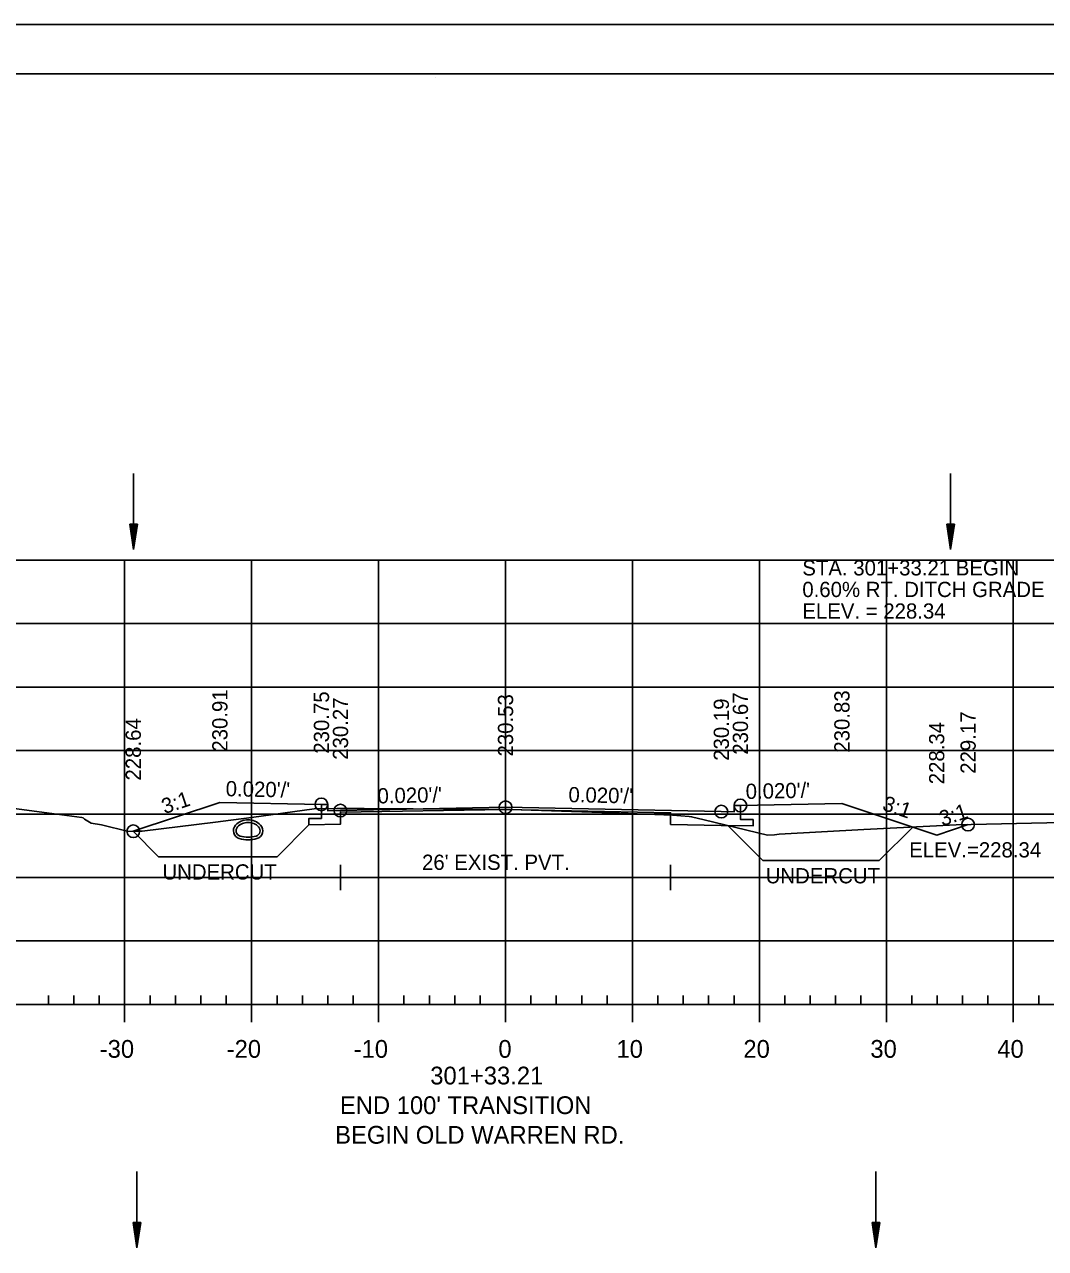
# Model space of a CAD drawing. Extents: x 1386544 to 1388153, y 379785 to 390999.
# Drawn here: x 1386677 to 1386757.4, y 384182.2 to 384278.6 of the extents above; entities that cross this region are included whole.
import ezdxf

# ---------------------------------------------------------------- set-up
doc = ezdxf.new("R2010")
doc.units = 0
for name, color, linetype in [('R_Alt Surface', 7, 'Continuous'), ('R_Axis', 7, 'Continuous'), ('R_Axis Annot', 7, 'Continuous'), ('R_Border', 7, 'Continuous'), ('R_Dimension', 7, 'Continuous'), ('R_Exist Surface', 7, 'Continuous'), ('R_Fin Surface', 7, 'Continuous'), ('R_Fin Surface Annot', 7, 'Continuous'), ('R_Grid', 7, 'Continuous'), ('R_No Plot', 7, 'Continuous'), ('R_Water', 7, 'Continuous')]:
    doc.layers.add(name, color=color, linetype=linetype)

msp = doc.modelspace()

# ---------------------------------------------------------------- linework, layer by layer
at = {"layer": 'R_Alt Surface'}
for points in [[(1386733.37, 384217.085), (1386733.37, 384215.991), (1386734.37, 384215.971), (1386734.37, 384215.471), (1386731.87, 384215.521), (1386727.87, 384215.599), (1386727.87, 384216.515), (1386714.87, 384216.775), (1386701.87, 384216.569), (1386701.87, 384215.601), (1386701.87, 384215.601), (1386699.37, 384215.551), (1386699.37, 384216.051), (1386700.37, 384216.071), (1386700.37, 384217.165)], [(1386701.87, 384212.413), (1386701.87, 384210.413)], [(1386727.87, 384212.413), (1386727.87, 384210.413)], [(1386701.87, 384211.413), (1386727.87, 384211.413)]]:
    msp.add_lwpolyline(points, dxfattribs=at)
at = {"layer": 'R_Axis'}
for p, q in [((1386569.87, 384201.413), (1386859.87, 384201.413)), ((1386678.87, 384201.413), (1386678.87, 384202.113)), ((1386680.87, 384201.413), (1386680.87, 384202.113)), ((1386682.87, 384201.413), (1386682.87, 384202.113)), ((1386684.87, 384200.013), (1386684.87, 384201.413)), ((1386686.87, 384201.413), (1386686.87, 384202.113)), ((1386688.87, 384201.413), (1386688.87, 384202.113)), ((1386690.87, 384201.413), (1386690.87, 384202.113)), ((1386692.87, 384201.413), (1386692.87, 384202.113)), ((1386694.87, 384200.013), (1386694.87, 384201.413)), ((1386696.87, 384201.413), (1386696.87, 384202.113)), ((1386698.87, 384201.413), (1386698.87, 384202.113)), ((1386700.87, 384201.413), (1386700.87, 384202.113)), ((1386702.87, 384201.413), (1386702.87, 384202.113)), ((1386704.87, 384200.013), (1386704.87, 384201.413)), ((1386706.87, 384201.413), (1386706.87, 384202.113)), ((1386708.87, 384201.413), (1386708.87, 384202.113)), ((1386710.87, 384201.413), (1386710.87, 384202.113)), ((1386712.87, 384201.413), (1386712.87, 384202.113)), ((1386714.87, 384200.013), (1386714.87, 384201.413)), ((1386716.87, 384201.413), (1386716.87, 384202.113)), ((1386718.87, 384201.413), (1386718.87, 384202.113)), ((1386720.87, 384201.413), (1386720.87, 384202.113)), ((1386722.87, 384201.413), (1386722.87, 384202.113)), ((1386724.87, 384200.013), (1386724.87, 384201.413)), ((1386726.87, 384201.413), (1386726.87, 384202.113)), ((1386728.87, 384201.413), (1386728.87, 384202.113)), ((1386730.87, 384201.413), (1386730.87, 384202.113)), ((1386732.87, 384201.413), (1386732.87, 384202.113)), ((1386734.87, 384200.013), (1386734.87, 384201.413)), ((1386736.87, 384201.413), (1386736.87, 384202.113)), ((1386738.87, 384201.413), (1386738.87, 384202.113)), ((1386740.87, 384201.413), (1386740.87, 384202.113)), ((1386742.87, 384201.413), (1386742.87, 384202.113)), ((1386744.87, 384200.013), (1386744.87, 384201.413)), ((1386746.87, 384201.413), (1386746.87, 384202.113)), ((1386748.87, 384201.413), (1386748.87, 384202.113)), ((1386750.87, 384201.413), (1386750.87, 384202.113)), ((1386752.87, 384201.413), (1386752.87, 384202.113)), ((1386754.87, 384200.013), (1386754.87, 384201.413)), ((1386756.87, 384201.413), (1386756.87, 384202.113))]:
    msp.add_line(p, q, dxfattribs=at)
at = {"layer": 'R_Border'}
for p, q in [((1386556.87, 384274.706), (1386873.05, 384274.706)), ((1386709.39, 384274.446), (1386709.39, 384274.446)), ((1386709.39, 384274.446), (1386709.39, 384274.446))]:
    msp.add_line(p, q, dxfattribs=at)
at = {"layer": 'R_Dimension'}
for p, q in [((1386685.548, 384215.051), (1386687.548, 384213.051)), ((1386699.37, 384215.551), (1386696.87, 384213.051)), ((1386732.37, 384215.511), (1386735.13, 384212.752)), ((1386746.943, 384215.387), (1386744.308, 384212.752))]:
    msp.add_line(p, q, dxfattribs=at)
for points in [[(1386687.548, 384213.051), (1386696.87, 384213.051)], [(1386735.13, 384212.752), (1386744.308, 384212.752)]]:
    msp.add_lwpolyline(points, dxfattribs=at)
at = {"layer": 'R_Exist Surface'}
msp.add_lwpolyline([(1386676.168, 384216.836), (1386678.75, 384216.505), (1386681.509, 384216.134), (1386681.601, 384216.121), (1386681.701, 384216.011), (1386682.224, 384215.69), (1386683.054, 384215.55), (1386685.177, 384215.048), (1386685.868, 384215.053), (1386686.236, 384215.056), (1386692.024, 384215.774), (1386692.617, 384215.862), (1386694.865, 384216.146), (1386699.803, 384216.825), (1386701.617, 384216.842), (1386701.91, 384216.853), (1386703.746, 384216.847), (1386715.318, 384216.776), (1386722.469, 384216.522), (1386728.024, 384216.33), (1386729.347, 384216.217), (1386729.527, 384216.204), (1386730.521, 384215.958), (1386735.515, 384214.752), (1386736.06, 384214.784), (1386736.433, 384214.826), (1386743.092, 384215.19), (1386750.379, 384215.563), (1386758.701, 384215.737)], dxfattribs=at)
at = {"layer": 'R_Fin Surface'}
msp.add_lwpolyline([(1386685.548, 384215.051), (1386692.37, 384217.325), (1386700.37, 384217.165), (1386700.87, 384217.165), (1386700.871, 384216.665), (1386701.87, 384216.685), (1386714.87, 384216.945), (1386731.87, 384216.605), (1386732.869, 384216.585), (1386732.87, 384217.085), (1386733.37, 384217.085), (1386741.37, 384217.245), (1386748.833, 384214.758), (1386751.308, 384215.583)], dxfattribs=at)
at = {"layer": 'R_Grid'}
for p, q in [((1386569.87, 384236.413), (1386859.87, 384236.413)), ((1386684.87, 384201.413), (1386684.87, 384236.413)), ((1386694.87, 384201.413), (1386694.87, 384236.413)), ((1386704.87, 384201.413), (1386704.87, 384236.413)), ((1386714.87, 384201.413), (1386714.87, 384236.413)), ((1386724.87, 384201.413), (1386724.87, 384236.413)), ((1386734.87, 384201.413), (1386734.87, 384236.413)), ((1386744.87, 384201.413), (1386744.87, 384236.413)), ((1386754.87, 384201.413), (1386754.87, 384236.413)), ((1386569.87, 384231.413), (1386859.87, 384231.413)), ((1386569.87, 384226.413), (1386859.87, 384226.413)), ((1386569.87, 384221.413), (1386859.87, 384221.413)), ((1386569.87, 384216.413), (1386859.87, 384216.413)), ((1386569.87, 384211.413), (1386859.87, 384211.413)), ((1386569.87, 384206.413), (1386859.87, 384206.413)), ((1386569.87, 384201.413), (1386859.87, 384201.413))]:
    msp.add_line(p, q, dxfattribs=at)
at = {"layer": 'R_No Plot'}
msp.add_line((1386544.47, 384278.601), (1386877.803, 384278.601), dxfattribs=at)
for points in [[(1386544.463, 384278.601), (1386877.803, 384278.601), (1386877.803, 384065.263), (1386544.463, 384065.263)], [(1386790.79, 384274.706), (1386810.41, 384274.706), (1386810.41, 384264.826), (1386826.523, 384264.826), (1386849.722, 384264.826), (1386849.722, 384240.494), (1386873.05, 384240.494), (1386873.05, 384069.246), (1386556.87, 384069.246), (1386556.87, 384274.706)]]:
    msp.add_lwpolyline(points, close=True, dxfattribs=at)
for centre in [(1386700.37, 384217.165), (1386701.87, 384216.685), (1386714.87, 384216.945), (1386731.87, 384216.605), (1386733.37, 384217.085), (1386751.308, 384215.583), (1386685.548, 384215.051)]:
    msp.add_circle(centre, 0.5, dxfattribs=at)
for centre, radius, start, end in [((1386694.593, 384214.609), 1.354, 43.64848, 136.35152), ((1386694.08, 384215.098), 0.646, 136.35152, 253.95293), ((1386695.105, 384215.098), 0.646, 286.04707, 43.64848), ((1386694.593, 384216.879), 2.5, 253.95293, 286.04707)]:
    msp.add_arc(centre, radius, start, end, dxfattribs=at)
at = {"layer": 'R_Water'}
for p, q in [((1386685.576, 384243.247), (1386685.576, 384237.247)), ((1386749.927, 384243.247), (1386749.927, 384237.247)), ((1386685.276, 384239.247), (1386685.576, 384237.247)), ((1386685.876, 384239.247), (1386685.276, 384239.247)), ((1386685.276, 384239.247), (1386685.576, 384237.247)), ((1386685.876, 384239.247), (1386685.276, 384239.247)), ((1386685.326, 384239.247), (1386685.576, 384237.581)), ((1386685.326, 384239.247), (1386685.576, 384237.581)), ((1386685.377, 384239.247), (1386685.576, 384237.925)), ((1386685.377, 384239.247), (1386685.576, 384237.925)), ((1386685.427, 384239.247), (1386685.576, 384238.258)), ((1386685.427, 384239.247), (1386685.576, 384238.258)), ((1386685.478, 384239.247), (1386685.576, 384238.597)), ((1386685.478, 384239.247), (1386685.576, 384238.597)), ((1386685.529, 384239.247), (1386685.576, 384238.931)), ((1386685.529, 384239.247), (1386685.576, 384238.931)), ((1386685.876, 384239.247), (1386685.576, 384237.247)), ((1386685.673, 384239.247), (1386685.576, 384238.597)), ((1386685.775, 384239.247), (1386685.576, 384237.925)), ((1386685.826, 384239.247), (1386685.576, 384237.581)), ((1386685.725, 384239.247), (1386685.576, 384238.258)), ((1386685.623, 384239.247), (1386685.576, 384238.931)), ((1386685.876, 384239.247), (1386685.576, 384237.247)), ((1386685.673, 384239.247), (1386685.576, 384238.597)), ((1386685.775, 384239.247), (1386685.576, 384237.925)), ((1386685.826, 384239.247), (1386685.576, 384237.581)), ((1386685.725, 384239.247), (1386685.576, 384238.258)), ((1386685.623, 384239.247), (1386685.576, 384238.931)), ((1386749.627, 384239.247), (1386749.927, 384237.247)), ((1386750.227, 384239.247), (1386749.627, 384239.247)), ((1386749.627, 384239.247), (1386749.927, 384237.247)), ((1386750.227, 384239.247), (1386749.627, 384239.247)), ((1386749.677, 384239.247), (1386749.927, 384237.581)), ((1386749.677, 384239.247), (1386749.927, 384237.581)), ((1386749.728, 384239.247), (1386749.927, 384237.925)), ((1386749.728, 384239.247), (1386749.927, 384237.925)), ((1386749.778, 384239.247), (1386749.927, 384238.258)), ((1386749.778, 384239.247), (1386749.927, 384238.258)), ((1386749.829, 384239.247), (1386749.927, 384238.597)), ((1386749.829, 384239.247), (1386749.927, 384238.597)), ((1386749.88, 384239.247), (1386749.927, 384238.931)), ((1386749.88, 384239.247), (1386749.927, 384238.931)), ((1386750.227, 384239.247), (1386749.927, 384237.247)), ((1386750.024, 384239.247), (1386749.927, 384238.597)), ((1386750.126, 384239.247), (1386749.927, 384237.925)), ((1386750.177, 384239.247), (1386749.927, 384237.581)), ((1386750.076, 384239.247), (1386749.927, 384238.258)), ((1386749.974, 384239.247), (1386749.927, 384238.931)), ((1386750.227, 384239.247), (1386749.927, 384237.247)), ((1386750.024, 384239.247), (1386749.927, 384238.597)), ((1386750.126, 384239.247), (1386749.927, 384237.925)), ((1386750.177, 384239.247), (1386749.927, 384237.581)), ((1386750.076, 384239.247), (1386749.927, 384238.258)), ((1386749.974, 384239.247), (1386749.927, 384238.931)), ((1386685.839, 384188.247), (1386685.839, 384182.247)), ((1386744.043, 384188.247), (1386744.043, 384182.247)), ((1386685.539, 384184.247), (1386685.839, 384182.247)), ((1386686.139, 384184.247), (1386685.539, 384184.247)), ((1386685.539, 384184.247), (1386685.839, 384182.247)), ((1386686.139, 384184.247), (1386685.539, 384184.247)), ((1386685.589, 384184.247), (1386685.839, 384182.581)), ((1386685.589, 384184.247), (1386685.839, 384182.581)), ((1386685.64, 384184.247), (1386685.839, 384182.925)), ((1386685.64, 384184.247), (1386685.839, 384182.925)), ((1386685.69, 384184.247), (1386685.839, 384183.258)), ((1386685.69, 384184.247), (1386685.839, 384183.258)), ((1386685.741, 384184.247), (1386685.839, 384183.597)), ((1386685.741, 384184.247), (1386685.839, 384183.597)), ((1386685.792, 384184.247), (1386685.839, 384183.931)), ((1386685.792, 384184.247), (1386685.839, 384183.931)), ((1386686.139, 384184.247), (1386685.839, 384182.247)), ((1386685.936, 384184.247), (1386685.839, 384183.597)), ((1386686.038, 384184.247), (1386685.839, 384182.925)), ((1386686.089, 384184.247), (1386685.839, 384182.581)), ((1386685.988, 384184.247), (1386685.839, 384183.258)), ((1386685.886, 384184.247), (1386685.839, 384183.931)), ((1386686.139, 384184.247), (1386685.839, 384182.247)), ((1386685.936, 384184.247), (1386685.839, 384183.597)), ((1386686.038, 384184.247), (1386685.839, 384182.925)), ((1386686.089, 384184.247), (1386685.839, 384182.581)), ((1386685.988, 384184.247), (1386685.839, 384183.258)), ((1386685.886, 384184.247), (1386685.839, 384183.931)), ((1386743.743, 384184.247), (1386744.043, 384182.247)), ((1386744.343, 384184.247), (1386743.743, 384184.247)), ((1386743.743, 384184.247), (1386744.043, 384182.247)), ((1386744.343, 384184.247), (1386743.743, 384184.247)), ((1386743.793, 384184.247), (1386744.043, 384182.581)), ((1386743.793, 384184.247), (1386744.043, 384182.581)), ((1386743.844, 384184.247), (1386744.043, 384182.925)), ((1386743.844, 384184.247), (1386744.043, 384182.925)), ((1386743.894, 384184.247), (1386744.043, 384183.258)), ((1386743.894, 384184.247), (1386744.043, 384183.258)), ((1386743.945, 384184.247), (1386744.043, 384183.597)), ((1386743.945, 384184.247), (1386744.043, 384183.597)), ((1386743.996, 384184.247), (1386744.043, 384183.931)), ((1386743.996, 384184.247), (1386744.043, 384183.931)), ((1386744.343, 384184.247), (1386744.043, 384182.247)), ((1386744.14, 384184.247), (1386744.043, 384183.597)), ((1386744.242, 384184.247), (1386744.043, 384182.925)), ((1386744.293, 384184.247), (1386744.043, 384182.581)), ((1386744.192, 384184.247), (1386744.043, 384183.258)), ((1386744.09, 384184.247), (1386744.043, 384183.931)), ((1386744.343, 384184.247), (1386744.043, 384182.247)), ((1386744.14, 384184.247), (1386744.043, 384183.597)), ((1386744.242, 384184.247), (1386744.043, 384182.925)), ((1386744.293, 384184.247), (1386744.043, 384182.581)), ((1386744.192, 384184.247), (1386744.043, 384183.258)), ((1386744.09, 384184.247), (1386744.043, 384183.931))]:
    msp.add_line(p, q, dxfattribs=at)
for centre, radius, start, end in [((1386694.593, 384214.609), 1.146, 43.64848, 136.35152), ((1386694.08, 384215.098), 0.438, 136.35152, 253.95293), ((1386695.105, 384215.098), 0.438, 286.04707, 43.64848), ((1386694.593, 384216.879), 2.292, 253.95293, 286.04707)]:
    msp.add_arc(centre, radius, start, end, dxfattribs=at)

# ---------------------------------------------------------------- texts
at = {"layer": 'R_Axis Annot'}
for s, p in [('-30', (1386682.909, 384197.213)), ('-20', (1386692.909, 384197.213)), ('-10', (1386702.909, 384197.213)), ('0', (1386714.309, 384197.213)), ('10', (1386723.609, 384197.213)), ('20', (1386733.609, 384197.213)), ('30', (1386743.609, 384197.213)), ('40', (1386753.609, 384197.213)), ('301+33.21', (1386708.942, 384195.113)), ("END 100' TRANSITION", (1386701.827, 384192.779)), ('BEGIN OLD WARREN RD.', (1386701.452, 384190.446))]:
    msp.add_text(s, height=1.4, dxfattribs=at).set_placement(p)
at = {"layer": 'R_Dimension'}
for p in [(1386687.845, 384211.251), (1386735.367, 384210.952)]:
    msp.add_text('UNDERCUT', height=1.2, dxfattribs=at).set_placement(p)
at = {"layer": 'R_Fin Surface Annot'}
for s, p in [('STA. 301+33.21 BEGIN ', (1386738.25, 384235.203)), ('0.60% RT. DITCH GRADE', (1386738.25, 384233.503)), ('ELEV. = 228.34', (1386738.25, 384231.803)), ('ELEV.=228.34', (1386746.668, 384212.993))]:
    msp.add_text(s, height=1.2, dxfattribs=at).set_placement(p)
for s, rotation, p in [('230.91', 90, (1386692.97, 384221.325)), ('230.75', 90, (1386700.97, 384221.165)), ('230.27', 90, (1386702.47, 384220.685)), ('230.53', 90, (1386715.47, 384220.945)), ('230.19', 90, (1386732.47, 384220.605)), ('230.67', 90, (1386733.97, 384221.085)), ('230.83', 90, (1386741.97, 384221.245)), ('229.17', 90, (1386751.908, 384219.583)), ('228.64', 90, (1386686.148, 384219.051)), ('228.34', 90, (1386749.433, 384218.758)), ("0.020'/'", 358.85424, (1386692.819, 384217.816)), ("0.020'/'", 1.14576, (1386704.799, 384217.244)), ("0.020'/'", 1.14576, (1386733.799, 384217.594)), ('3:1', 18.43493, (1386688.012, 384216.399)), ("0.020'/'", 358.85424, (1386719.819, 384217.346)), ('3:1', 341.56507, (1386744.481, 384216.747)), ('3:1', 18.43493, (1386749.277, 384215.433))]:
    msp.add_text(s, height=1.2, rotation=rotation, dxfattribs=at).set_placement(p)
at = {"layer": 'R_No Plot'}
for p in [(1386692.328, 384217.275), (1386741.328, 384217.195)]:
    msp.add_text('+', height=0.1, dxfattribs=at).set_placement(p)
at = {"layer": 'R_Water'}
msp.add_text("26' EXIST. PVT.", height=1.2, dxfattribs=at).set_placement((1386708.294, 384212.013))

doc.saveas('drawing.dxf')
